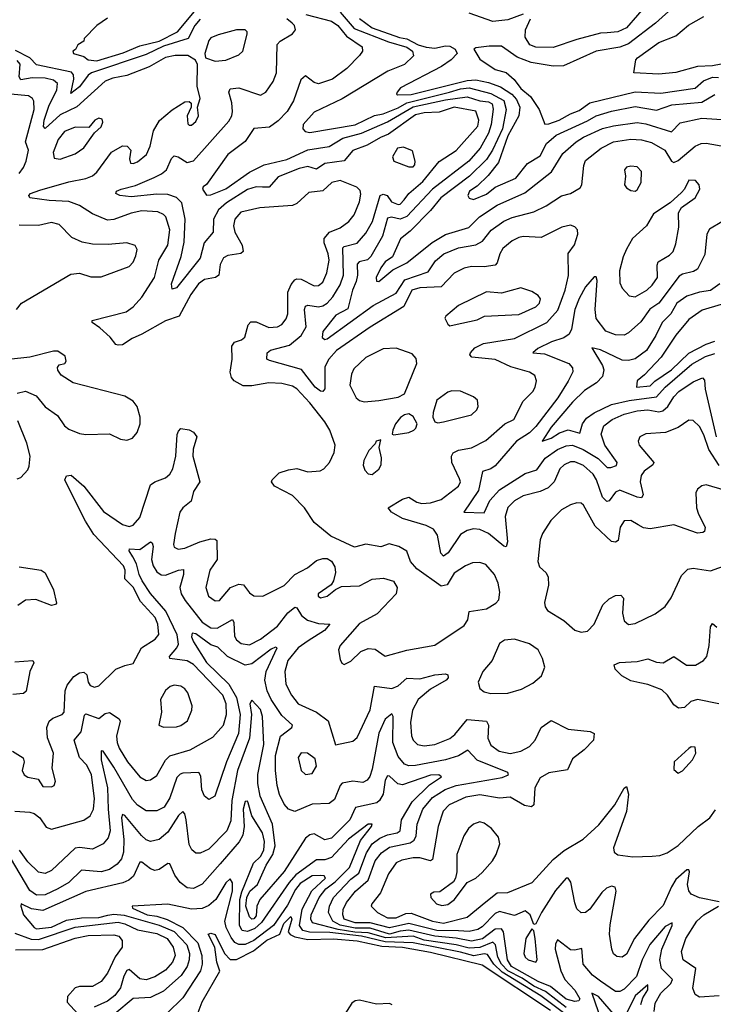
# Model space of a CAD drawing. Extents: x 1603745 to 1745082, y 385868 to 533966.
# Tile 560 of 646: x 1626667 to 1629889, y 514979 to 519552. Entities that reach past the tile are written whole.
import ezdxf

# ---------------------------------------------------------------- set-up
doc = ezdxf.new("R2010")
doc.units = 0

msp = doc.modelspace()

# ---------------------------------------------------------------- linework, layer by layer
at = {"layer": '0CON20XD'}
for points in [[(1629638.9, 519691.1), (1629485, 519514.2), (1629445, 519495.7), (1629395, 519491.3), (1629365, 519489.3), (1629255, 519460), (1629145, 519422.6), (1629064.4, 519424.4), (1629036.9, 519435), (1629015, 519470), (1629016.3, 519505), (1629040, 519555)], [(1627075, 519558), (1627025, 519524), (1626967.5, 519465), (1626965, 519452.5), (1626937.5, 519435), (1626926.4, 519413.6), (1626913.8, 519405), (1626917.5, 519395), (1626965, 519380), (1626985, 519364.6), (1627025, 519360.4), (1627147.7, 519397.8), (1627225, 519430.5), (1627315, 519451.7), (1627400, 519495), (1627479.9, 519590.1)], [(1628155, 519586.7), (1628220.4, 519510.4), (1628379.4, 519449.4), (1628465, 519423.8), (1628491.9, 519405), (1628496.7, 519383.3), (1628455, 519343.1), (1628377.5, 519312.5), (1628165, 519183.3), (1628035, 519121.5), (1627983.9, 519065), (1627981.9, 519045), (1627992.5, 519032.5), (1628015, 519028.4), (1628225, 519063.1), (1628315, 519106.6), (1628355, 519115.1), (1628425, 519143), (1628465, 519165.6), (1628664.1, 519215), (1628715, 519230.8), (1628755, 519234.9), (1628855, 519208.9), (1628916.3, 519176.3), (1628925.8, 519135), (1628908.9, 519045), (1628863, 518945), (1628835, 518901.9), (1628756.5, 518825), (1628623, 518725), (1628575, 518666.1), (1628480.9, 518569.1), (1628435.8, 518534.2), (1628399.4, 518450.6), (1628365, 518427.8), (1628345, 518399.1), (1628322.9, 518355), (1628325, 518336.7), (1628335, 518336), (1628400.5, 518389.5), (1628465, 518422.5), (1628583.4, 518516.6), (1628645, 518554.4), (1628753, 518587), (1628803.2, 518636.8), (1628885, 518689.8), (1629012.9, 518747.1), (1629137.5, 518845), (1629189.3, 518930.7), (1629251.8, 518985), (1629285, 519006.7), (1629374.1, 519045.9), (1629425, 519059.3), (1629535, 519073.7), (1629575, 519068.6), (1629695, 519030.9), (1629735, 519072), (1629835, 519094.3), (1629975, 519085.4)], [(1629005, 519577.2), (1628935, 519551.2), (1628865, 519542.8), (1628755, 519581.3)], [(1629712.1, 519617.9), (1629619.4, 519535), (1629495, 519440), (1629455, 519424.2), (1629345, 519406), (1629192.2, 519337.8), (1629145, 519335.5), (1629043, 519353), (1628977.2, 519377.2), (1628905, 519428.5), (1628848, 519428), (1628785, 519421.1), (1628775.8, 519415), (1628805, 519367.9), (1628875, 519320.8), (1628926.2, 519306.2), (1628963.7, 519273.7), (1628995, 519232), (1629039.1, 519195), (1629080.4, 519135), (1629106.7, 519066.7), (1629125, 519067.5), (1629172.1, 519085), (1629226.1, 519113.9), (1629265, 519130), (1629315, 519166.2), (1629525, 519217.2), (1629645, 519210.2), (1629805, 519233.3), (1629842.3, 519267.7), (1629885, 519284.1), (1629912.5, 519282.5)], [(1627505, 519554.4), (1627480.5, 519525), (1627449.8, 519465), (1627335, 519428.8), (1627255, 519389.7), (1627001.6, 519305), (1626985.6, 519294.4), (1626945, 519239.5), (1626905, 519209.2), (1626918.8, 519275), (1626916.7, 519295), (1626907.3, 519307.3), (1626745, 519341.2), (1626715, 519375.1), (1626647.9, 519407.9)], [(1628085, 517939.2), (1628085, 517836.7), (1628075.3, 517824.7), (1628065, 517826.5), (1628040.2, 517845), (1627976.7, 517926.7), (1627828.1, 517968.1), (1627815.5, 517975.5), (1627817.3, 518005), (1627832.8, 518017.2), (1627919.6, 518040.4), (1627975, 518085.4), (1627997.7, 518125), (1627989.6, 518205), (1627995, 518221.8), (1628005, 518226.1), (1628055, 518218.1), (1628075, 518222.6), (1628095, 518235.3), (1628121.5, 518265), (1628155, 518319.6), (1628171.7, 518365), (1628168.2, 518491.8), (1628175, 518498.9), (1628235, 518514.3), (1628275, 518560), (1628305.1, 518614.9), (1628341.2, 518735), (1628355, 518741.2), (1628374.2, 518735), (1628394.4, 518705), (1628425, 518692.8), (1628435, 518695.4), (1628452.3, 518715), (1628474.9, 518745.1), (1628539.8, 518800.2), (1628615, 518892.8), (1628695, 518944.1), (1628795, 519057.7), (1628799.4, 519085), (1628785, 519126.2), (1628685.1, 519145.1), (1628615, 519121.4), (1628545, 519119), (1628505, 519110.3), (1628380.6, 519019.4), (1628343.2, 519005), (1628281.1, 518968.9), (1628215, 518944.7), (1628174, 518896), (1628085, 518883.9), (1628045, 518858.1), (1628005, 518869.3), (1627965, 518860.4), (1627867.5, 518822.5), (1627826.2, 518773.8), (1627795, 518773.1), (1627765, 518776.1), (1627725, 518762.5), (1627628.5, 518701.5), (1627591.2, 518668.8), (1627567.6, 518625), (1627565.9, 518565), (1627524.4, 518515.6), (1627505, 518444.6), (1627395, 518306.7), (1627375, 518300), (1627372.5, 518325), (1627417.8, 518452.2), (1627431.8, 518518.2), (1627435.4, 518625.4), (1627420.9, 518700.9), (1627395.8, 518725.8), (1627355, 518739.1), (1627305, 518740.6), (1627185, 518729.4), (1627132.5, 518735), (1627113.3, 518745), (1627116.7, 518755), (1627138.8, 518765), (1627205, 518781.4), (1627291.5, 518818.5), (1627325.5, 518835), (1627348.5, 518855), (1627372.4, 518907.6), (1627385, 518919.2), (1627402.9, 518915), (1627445, 518888.9), (1627475, 518895.6), (1627639.3, 519080.7), (1627652.9, 519105), (1627655.8, 519125), (1627652.7, 519165), (1627638.5, 519215), (1627645, 519231.1), (1627685.2, 519235.2), (1627785, 519201.5), (1627810.6, 519215), (1627845, 519264.3), (1627860.7, 519305), (1627863.2, 519436.8), (1627877.4, 519452.6), (1627934.6, 519485.4), (1627948.1, 519505), (1627943.8, 519525), (1627933.3, 519535), (1627907.4, 519555)], [(1627995.6, 519575), (1628115, 519544.5), (1628145, 519525.2), (1628185, 519475.6), (1628258.6, 519425), (1628260, 519405), (1628245.7, 519385), (1628186.5, 519325), (1628119.4, 519275), (1628055, 519253.8), (1628035, 519260), (1627995, 519290.5), (1627972.9, 519272.9), (1627939.4, 519175), (1627909.3, 519125), (1627867.9, 519082.1), (1627827.1, 519052.9), (1627755, 519046.5), (1627714.1, 518985.9), (1627634.6, 518925.4), (1627535, 518786.7), (1627520, 518775), (1627516.7, 518765), (1627535, 518736.2), (1627555, 518738.1), (1627625, 518766.5), (1627735, 518843.4), (1627802.4, 518877.6), (1627907.7, 518902.3), (1628005, 518947.3), (1628105, 518962), (1628168.3, 519001.7), (1628255, 519025.1), (1628375, 519076.6), (1628495, 519146.3), (1628645, 519180.1), (1628745, 519193.6), (1628805, 519175.4), (1628845, 519170.8), (1628861.6, 519161.6), (1628866.3, 519136.3), (1628856.8, 519065), (1628844.2, 519025), (1628805.9, 518955), (1628753.5, 518895), (1628585.1, 518764.9), (1628465, 518638.1), (1628435, 518625.9), (1628394.8, 518635.2), (1628375, 518630.5), (1628353, 518547), (1628297.9, 518452.1), (1628283, 518437), (1628243.6, 518426.4), (1628235, 518415.6), (1628236.2, 518365), (1628230.2, 518335), (1628212.6, 518295), (1628190.8, 518209.2), (1628135, 518179.6), (1628075, 518104.3), (1628072, 518075), (1628085, 518066.1), (1628095, 518068.9), (1628309.1, 518225), (1628415, 518282), (1628456.5, 518343.5), (1628565, 518380.5), (1628598.1, 518431.9), (1628636.9, 518465), (1628705, 518491.5), (1628785, 518505.7), (1628816.7, 518523.3), (1628856.2, 518573.8), (1628915, 518615.3), (1628955, 518632.5), (1629055, 518660), (1629112.9, 518687.1), (1629183.3, 518733.3), (1629225.3, 518744.7), (1629270, 518770), (1629277.3, 518785), (1629286.7, 518875), (1629295, 518896.9), (1629367.9, 518955), (1629425, 518984.4), (1629505, 518997.3), (1629555, 518993.5), (1629601.3, 518981.3), (1629662.9, 518945), (1629694.3, 518895), (1629705, 518888.6), (1629725, 518897.8), (1629805, 518964.5), (1629832.7, 518977.3), (1629855, 518978.5), (1629950.6, 518960.6)], [(1628245, 519556.7), (1628305, 519513.8), (1628430.7, 519469.3), (1628465, 519462.9), (1628517.3, 519435), (1628555, 519424), (1628595, 519419.9), (1628645, 519430.1), (1628665, 519428), (1628689.6, 519415), (1628699.7, 519395), (1628670.4, 519365), (1628626, 519334), (1628435.6, 519235), (1628420, 519215), (1628416.7, 519205), (1628422.1, 519202.1), (1628485, 519204.2), (1628745, 519269.4), (1628785, 519271.8), (1628845, 519260), (1628900.3, 519240.3), (1628953, 519205), (1628975, 519181.1), (1628989.3, 519145), (1628986.1, 519105), (1628935, 519011.9), (1628891.6, 518888.4), (1628842.6, 518827.4), (1628792, 518778), (1628755.7, 518755), (1628748.1, 518735), (1628755, 518722.3), (1628775, 518717.2), (1628835, 518741.1), (1628875, 518774), (1628970.7, 518815), (1629025.7, 518884.3), (1629085, 518919.3), (1629113.3, 518976.7), (1629158, 519015), (1629305, 519081.6), (1629344.4, 519105.6), (1629415, 519127.1), (1629525, 519147.8), (1629625, 519132.1), (1629695.6, 519155.6), (1629835, 519168.2), (1629895.2, 519204.8)], [(1629972.9, 519355), (1629885, 519337.3), (1629815.5, 519334.5), (1629715, 519306.4), (1629635, 519299.1), (1629520, 519305), (1629528.8, 519365), (1629536.7, 519375), (1629635, 519446.2), (1629715, 519476.5), (1629773.2, 519526.8), (1629845, 519567)], [(1627575, 519358.5), (1627625, 519363.6), (1627685, 519388.1), (1627704.3, 519405), (1627724.4, 519485), (1627724.2, 519495), (1627715, 519504.2), (1627675, 519504.6), (1627588.8, 519481.2), (1627555, 519466.7), (1627545, 519455.7), (1627526.9, 519395), (1627530, 519375), (1627575, 519358.5)], [(1628155.6, 518585.6), (1628195.9, 518614.1), (1628220.9, 518645), (1628245.9, 518705), (1628251.3, 518741.3), (1628248.7, 518758.7), (1628233.6, 518773.6), (1628155, 518805.3), (1628117.1, 518795), (1628075, 518757.5), (1628010.9, 518749.1), (1627955, 518697.3), (1627935, 518688.4), (1627782.7, 518677.3), (1627695, 518657.2), (1627666.5, 518625), (1627659.7, 518595), (1627665.9, 518565), (1627700.9, 518505), (1627704.5, 518475), (1627694.1, 518465.9), (1627634.2, 518455.8), (1627614.4, 518445), (1627598.7, 518415), (1627592.3, 518365), (1627576, 518355), (1627525.2, 518344.8), (1627498.5, 518325), (1627461.8, 518275), (1627408.5, 518175), (1627345, 518153), (1627235, 518090.5), (1627189, 518071), (1627145, 518040.9), (1627125, 518039.6), (1627113.9, 518043.9), (1627087.5, 518077.5), (1627040.2, 518120.3), (1627003.8, 518145), (1627003.3, 518155), (1627161.4, 518195), (1627195, 518217.9), (1627235, 518262.9), (1627293.1, 518355), (1627314.1, 518435), (1627355.7, 518505), (1627364.3, 518575), (1627346, 518636), (1627335, 518647.5), (1627308.6, 518658.6), (1627235, 518663.9), (1627185, 518653.8), (1627105, 518622.9), (1627075, 518621.3), (1627005, 518650), (1626945, 518689.4), (1626895, 518707.4), (1626805, 518711.4), (1626713.8, 518723.8), (1626710, 518735), (1626717.1, 518745), (1626760.2, 518759.8), (1626895, 518798.9), (1626975, 518814.1), (1627005, 518826.7), (1627025, 518843.8), (1627093, 518937), (1627145, 518966.2), (1627166.2, 518965), (1627184.2, 518945), (1627176.9, 518905), (1627182, 518885), (1627195, 518883.3), (1627215, 518891.9), (1627255.5, 518925), (1627273.8, 518965), (1627288.7, 519035), (1627317.1, 519082.9), (1627375, 519133.1), (1627435, 519170), (1627455, 519171.2), (1627463.6, 519163.6), (1627463.3, 519145), (1627444.5, 519105), (1627448, 519068), (1627455, 519061.2), (1627465, 519062.5), (1627485, 519079.2), (1627498.1, 519105), (1627493.3, 519145), (1627506, 519185), (1627492.1, 519242.1), (1627493.1, 519343.1), (1627483.5, 519363.5), (1627448.8, 519385), (1627388.8, 519385), (1627345, 519375.3), (1627268.1, 519331.9), (1627165, 519291.8), (1627099.3, 519280.7), (1627064.3, 519265.7), (1626932.8, 519147.2), (1626855, 519109), (1626785, 519046.5), (1626777.3, 519055), (1626781.1, 519085), (1626804.7, 519155.3), (1626839.8, 519225), (1626843.5, 519255), (1626825, 519270.7), (1626785, 519279.8), (1626725, 519281.5), (1626672.5, 519272.5), (1626665.5, 519285.5), (1626670.2, 519345), (1626655, 519362.7)], [(1626665, 518837.1), (1626685.3, 518865), (1626697.3, 518895), (1626707.8, 518945), (1626694.7, 518985), (1626734.7, 519135), (1626733.1, 519173.1), (1626726.2, 519186.2), (1626707.5, 519197.5), (1626624.8, 519205.2)], [(1626855, 518904.6), (1626925, 518929.3), (1626965, 518956.9), (1627014.3, 519025.7), (1627045, 519053.8), (1627054, 519075), (1627050, 519090), (1627035, 519094), (1627016.2, 519085), (1626988.6, 519051.4), (1626925, 519052.7), (1626875, 519032.3), (1626845.4, 518995), (1626822.5, 518935), (1626828.1, 518908.1), (1626855, 518904.6)], [(1628475, 518868.1), (1628495, 518868.9), (1628502.6, 518877.4), (1628504.3, 518895), (1628492, 518942), (1628449.1, 518959.1), (1628422.3, 518955), (1628398.9, 518915), (1628404.2, 518895), (1628475, 518868.1)], [(1629525, 518756), (1629535, 518762), (1629553.3, 518795), (1629555, 518846.2), (1629535, 518867.5), (1629505, 518872), (1629485, 518866.2), (1629476.2, 518855), (1629481.2, 518825), (1629476.2, 518785), (1629485, 518770), (1629505, 518758), (1629525, 518756)], [(1629525, 518264.7), (1629580, 518295), (1629605, 518318.8), (1629628.9, 518355), (1629627.8, 518412.2), (1629632.7, 518427.3), (1629685, 518458.2), (1629702.1, 518475), (1629715, 518510), (1629728.2, 518588.2), (1629727.1, 518655), (1629741.2, 518678.8), (1629804, 518725), (1629825.8, 518765), (1629822.9, 518785), (1629805.3, 518805.3), (1629774.2, 518805.8), (1629755.5, 518764.5), (1629741.4, 518748.6), (1629688.5, 518701.5), (1629610.3, 518649.7), (1629578.6, 518595), (1629514, 518536), (1629485, 518486.2), (1629469.5, 518450.5), (1629452.9, 518385), (1629455, 518330), (1629465.3, 518305.3), (1629498.5, 518268.5), (1629525, 518264.7)], [(1630100, 518715), (1629870.7, 518579.3), (1629858.9, 518555), (1629849.4, 518460.6)], [(1626634.3, 516154.3), (1626682.9, 516122.9), (1626687.9, 516105), (1626678.8, 516065), (1626688.9, 516045), (1626705, 516033.6), (1626753.3, 516025), (1626775, 515990.8), (1626815, 515988.8), (1626826.7, 515995), (1626834, 516015), (1626817.5, 516075), (1626823.8, 516145), (1626796.4, 516216.4), (1626794, 516265), (1626805, 516294.3), (1626821.9, 516308.1), (1626865, 516324.5), (1626874.6, 516335.4), (1626878.7, 516435), (1626888.2, 516461.8), (1626918.8, 516501.2), (1626945, 516518), (1626965, 516522.2), (1626978.7, 516508.7), (1626985.6, 516475), (1626995, 516459.2), (1627015, 516452.5), (1627035, 516458.2), (1627114, 516536), (1627155, 516553.1), (1627195, 516561.2), (1627233.3, 516635), (1627297.1, 516675), (1627313.9, 516696.1), (1627309.5, 516745), (1627296.6, 516775), (1627228.9, 516848.9), (1627195, 516916.6), (1627155.7, 516955), (1627156.6, 516995), (1627150.2, 517015), (1627011.5, 517161.5), (1626972.6, 517222.6), (1626925, 517317.9), (1626876.7, 517415), (1626885, 517432.5), (1626906.2, 517436.2), (1626965, 517384.6), (1627057.2, 517267.2), (1627145, 517206.7), (1627175, 517198.5), (1627195, 517203.8), (1627225, 517239.4), (1627275, 517392.2), (1627294.2, 517405.8), (1627345, 517423.2), (1627365, 517441.2), (1627378.9, 517465), (1627393.2, 517525), (1627399.2, 517625), (1627405, 517640), (1627416.2, 517653.8), (1627455, 517646.5), (1627475.3, 517635.3), (1627489.4, 517615), (1627472.7, 517557.3), (1627470.9, 517525), (1627503.6, 517405), (1627475, 517360), (1627463.6, 517315), (1627425.5, 517285), (1627411.1, 517265), (1627389.6, 517165), (1627380.9, 517115), (1627385, 517102), (1627402.7, 517092.7), (1627435, 517097.9), (1627503.5, 517126.5), (1627555, 517140), (1627575, 517139.4), (1627582.4, 517132.4), (1627583.8, 517045), (1627550.9, 516995), (1627531.5, 516915), (1627543.5, 516875), (1627575, 516852.9), (1627595, 516854.2), (1627645.7, 516914.3), (1627685, 516929.6), (1627706.8, 516926.8), (1627735, 516890), (1627755, 516875.6), (1627796.2, 516873.8), (1627895, 516924.6), (1627945.5, 516975), (1628004.3, 517005.7), (1628045, 517039.4), (1628075, 517050), (1628095, 517048.8), (1628115, 517036.2), (1628130.9, 517010.9), (1628134.4, 516985), (1628124.4, 516945.6), (1628113.2, 516926.8), (1628054, 516885), (1628054, 516875), (1628065, 516866.2), (1628095, 516874.4), (1628134.2, 516905.8), (1628161.1, 516918.9), (1628245, 516922.9), (1628305, 516953.5), (1628357.6, 516957.6), (1628404.1, 516944.1), (1628420, 516915), (1628416, 516885), (1628327.1, 516792.9), (1628245, 516747.7), (1628155.6, 516645), (1628148.1, 516625), (1628155, 516580), (1628163.6, 516563.6), (1628175, 516557.5), (1628205, 516572), (1628252.4, 516617.6), (1628285, 516631.1), (1628317.9, 516627.9), (1628365, 516595.8), (1628465, 516623.3), (1628595, 516647.5), (1628731.7, 516738.3), (1628749.2, 516765), (1628755, 516802.5), (1628835, 516816), (1628877.9, 516842.1), (1628891.9, 516858.1), (1628896.4, 516893.6), (1628889.6, 516935), (1628872.5, 516975), (1628832.2, 517022.2), (1628805, 517030.5), (1628770.9, 517029.1), (1628737.5, 517015), (1628685, 516980.6), (1628653.2, 516926.8), (1628625, 516920.4), (1628511.9, 517001.9), (1628482.5, 517035), (1628465, 517083.8), (1628428.8, 517105), (1628383.1, 517116.9), (1628345, 517103.8), (1628275.5, 517115.5), (1628222.5, 517102.5), (1628112.4, 517152.4), (1628035, 517215.8), (1627990, 517285), (1627935, 517341.9), (1627850, 517385), (1627837.5, 517405), (1627840, 517415), (1627872.7, 517447.3), (1627915, 517461.4), (1627955, 517466.7), (1628005, 517452.5), (1628063.5, 517456.5), (1628080, 517465), (1628106, 517495), (1628128.3, 517541.7), (1628131.9, 517575), (1628107.9, 517645), (1628084.3, 517684.3), (1628015, 517772.3), (1627955, 517836.8), (1627935, 517850), (1627885, 517861.3), (1627825, 517865.3), (1627745, 517851.5), (1627705, 517851.1), (1627664.1, 517874.1), (1627650.6, 517890.6), (1627645.3, 517915), (1627654.7, 517975), (1627653.3, 518035), (1627665.3, 518054.7), (1627697.5, 518065), (1627713.2, 518076.8), (1627728.7, 518135), (1627741, 518149), (1627765, 518149.1), (1627825, 518122.4), (1627865, 518124.7), (1627885, 518136.4), (1627905, 518162.5), (1627913.2, 518185), (1627913.1, 518286.9), (1627927.6, 518322.4), (1627945, 518342.8), (1627955, 518348.1), (1627975, 518346.7), (1628035, 518315.4), (1628055, 518316.9), (1628075, 518332.9), (1628093.9, 518376.1), (1628104.8, 518435), (1628100.7, 518465), (1628081.7, 518515), (1628081.9, 518535), (1628105.4, 518564.6), (1628155.6, 518585.6)], [(1626652.7, 518205), (1626675, 518235.7), (1626905, 518370), (1626945, 518374.2), (1626997, 518357), (1627045, 518357.1), (1627175, 518405.7), (1627194.4, 518425), (1627207.3, 518455), (1627212.9, 518485), (1627203.2, 518503.2), (1627165.5, 518515.5), (1627078.3, 518508.3), (1627005, 518509.3), (1626958.2, 518518.2), (1626909.5, 518539.5), (1626850.2, 518600.2), (1626815, 518609.6), (1626754, 518596), (1626665, 518598)], [(1629915, 517480.7), (1629867, 517555), (1629845, 517623.3), (1629825, 517661.9), (1629795, 517690), (1629775, 517691.1), (1629725, 517657.1), (1629665.8, 517634.2), (1629575, 517628.6), (1629546.7, 517615), (1629539.2, 517595), (1629544.3, 517575), (1629611.9, 517495), (1629607.5, 517485), (1629567.1, 517455), (1629553.5, 517435), (1629548.6, 517405), (1629562.7, 517345), (1629555, 517331.1), (1629535, 517333.6), (1629455, 517366.8), (1629435, 517357.9), (1629405, 517316.4), (1629393.8, 517313.8), (1629374.6, 517334.6), (1629346.6, 517415), (1629331.2, 517441.2), (1629285, 517480.8), (1629245, 517498.9), (1629225, 517498.9), (1629195.5, 517485), (1629176.2, 517465), (1629166.3, 517443.7), (1629149.1, 517405), (1629121.9, 517378.1), (1629085, 517360.9), (1629005, 517340.7), (1628965, 517316.9), (1628934.4, 517285.6), (1628921.9, 517245), (1628933.4, 517126.6), (1628926.7, 517103.3), (1628915, 517106.2), (1628845, 517165.2), (1628805, 517184.3), (1628775, 517187.8), (1628745, 517179.5), (1628715, 517160.7), (1628657.2, 517075), (1628635, 517060), (1628623.9, 517073.9), (1628607.2, 517157.2), (1628588.4, 517185), (1628555, 517202.9), (1628444.4, 517235), (1628393.3, 517265), (1628378.6, 517285), (1628445, 517324.2), (1628475, 517334.2), (1628511.5, 517311.5), (1628535, 517305.3), (1628575, 517308.5), (1628625, 517323.8), (1628704.5, 517385), (1628713.8, 517405), (1628710.1, 517420.1), (1628674.8, 517495), (1628672.9, 517525), (1628679.9, 517540.1), (1628705, 517552.9), (1628765, 517562.6), (1628832.5, 517597.5), (1628920, 517675), (1628962.1, 517695), (1629005, 517779.4), (1629050.9, 517825), (1629061.8, 517845), (1629067.3, 517875), (1629059.4, 517899.4), (1629035, 517914.7), (1628948.9, 517938.9), (1628875, 517973.4), (1628766.7, 517985), (1628757.1, 517995), (1628761.1, 518005), (1628781.7, 518028.3), (1628821.5, 518048.5), (1628965, 518071.4), (1629115, 518145.3), (1629167.1, 518202.9), (1629201.2, 518295), (1629215.9, 518364.1), (1629214.5, 518465.5), (1629243.9, 518506.1), (1629258.8, 518555), (1629258, 518575), (1629245, 518590), (1629225, 518597.5), (1629185, 518588.1), (1629089.8, 518540.3), (1629005, 518545.3), (1628985, 518540.3), (1628954.8, 518525.2), (1628911.3, 518488.7), (1628897.1, 518465), (1628885, 518422.9), (1628875, 518410.9), (1628825, 518403.4), (1628765, 518405.7), (1628731.9, 518398.1), (1628685, 518374.6), (1628625, 518311.4), (1628525, 518306.6), (1628489.1, 518295), (1628450.8, 518219.2), (1628295, 518124.3), (1628138.7, 518015), (1628102.5, 517975), (1628085, 517939.2)], [(1629849.4, 518460.6), (1629815, 518393.5), (1629797.1, 518382.9), (1629745, 518370), (1629730.2, 518359.8), (1629635, 518235.3), (1629593.1, 518206.9), (1629551.2, 518148.8), (1629495, 518096.9), (1629475, 518086.9), (1629435, 518088.2), (1629389.4, 518105), (1629345, 518164.2), (1629340.5, 518205), (1629349.8, 518339.8), (1629345, 518358), (1629335, 518357.1), (1629295, 518310.5), (1629265, 518256.7), (1629246, 518205), (1629230.2, 518115), (1629218.4, 518091.6), (1629195, 518073.7), (1629136.7, 518055), (1629072.9, 518025), (1629050, 518005), (1629105, 517999.3), (1629217.8, 517955), (1629234.5, 517935), (1629235.5, 517915.5), (1629215, 517873.1), (1629165.8, 517795), (1629065, 517662), (1629035, 517633.7), (1628974.2, 517595), (1628875, 517480.3), (1628855, 517465.8), (1628816.9, 517453.1), (1628798, 517365), (1628730, 517265), (1628825, 517260.9), (1628851.3, 517318.7), (1628895, 517367.6), (1629015, 517444.8), (1629069.6, 517460.4), (1629107.4, 517515), (1629165, 517555.6), (1629205, 517572.9), (1629235, 517575.2), (1629283.6, 517555), (1629353.6, 517513.6), (1629395, 517472.5), (1629411.9, 517471.9), (1629439.4, 517480.6), (1629441.8, 517495), (1629385.3, 517575), (1629367.1, 517627.1), (1629380.7, 517665), (1629419.2, 517695), (1629475, 517719.8), (1629535, 517735.5), (1629585, 517740.3), (1629635, 517730.4), (1629654.8, 517735.2), (1629677.7, 517755), (1629705, 517800.3), (1629728.6, 517825), (1629795, 517869.1), (1629838.3, 517888.3), (1629847.3, 517877.3), (1629850.2, 517835), (1629902.1, 517615)], [(1628665, 518130), (1628685, 518133.8), (1628792.4, 518157.6), (1628825.8, 518174.2), (1628985, 518182.4), (1629065, 518217.7), (1629081.8, 518235), (1629085.6, 518255.6), (1629075, 518270), (1629045, 518290), (1628995, 518306.2), (1628905, 518281.9), (1628835, 518287.1), (1628705, 518224.3), (1628646.2, 518175), (1628641.2, 518165), (1628655, 518137.5), (1628665, 518130)], [(1629918.2, 518325), (1629875, 518294.2), (1629823.7, 518286.3), (1629765, 518268.3), (1629719.3, 518235), (1629690.8, 518185), (1629651, 518145), (1629622.3, 518085), (1629578.1, 518015), (1629525, 517977.3), (1629495, 517968.7), (1629465, 517970.3), (1629365, 518017.9), (1629325, 518027.5), (1629374.4, 517945), (1629380.2, 517925), (1629374.1, 517895), (1629346.2, 517865), (1629290.2, 517829.8), (1629235, 517776.1), (1629135, 517658.7), (1629094, 517595), (1629135, 517608.1), (1629175, 517632.7), (1629215, 517646.7), (1629268.3, 517631.7), (1629281.2, 517675), (1629299.6, 517700.4), (1629334.9, 517725.1), (1629415.4, 517764.6), (1629497.4, 517782.6), (1629625, 517800), (1629664.5, 517845), (1629788.9, 517951.1), (1629852.2, 517987.8), (1629895, 518002)], [(1629925, 518228.6), (1629837.3, 518202.7), (1629775, 518159.6), (1629715, 518087.1), (1629645.9, 517984.1), (1629568.4, 517901.6), (1629534.4, 517875), (1629531.2, 517845), (1629595, 517851.6), (1629617.1, 517872.9), (1629695, 517924.9), (1629775, 518003.2), (1629855, 518044.6), (1629895, 518058.5)], [(1628266.9, 517776.9), (1628335, 517783.5), (1628425, 517798), (1628455, 517813.3), (1628511.8, 517955), (1628508.9, 517978.9), (1628490.6, 518000.6), (1628415, 518025.5), (1628355, 518023.8), (1628275, 517982.7), (1628219.5, 517930.5), (1628207.7, 517905), (1628200, 517855), (1628229.5, 517795), (1628245, 517782.9), (1628266.9, 517776.9)], [(1626655, 517817.5), (1626695, 517826.2), (1626744.5, 517804.5), (1626785, 517753.1), (1626843, 517713), (1626876, 517665), (1626895, 517650), (1626945, 517629.5), (1626975, 517624.6), (1627085, 517628.9), (1627135, 517604.3), (1627165, 517598.6), (1627191.3, 517608.7), (1627213.1, 517635), (1627226.2, 517675), (1627226.2, 517705), (1627212.9, 517755), (1627195, 517780.5), (1627155, 517802.7), (1626915.7, 517865.7), (1626860.5, 517900.5), (1626844.2, 517924.2), (1626842.9, 517937.1), (1626851.2, 517948.8), (1626877.5, 517955), (1626883.8, 517965), (1626879.2, 517989.2), (1626845, 518012), (1626825, 518011.9), (1626715, 517984.4), (1626615, 517973.2)], [(1628608.8, 517678.8), (1628635, 517684.3), (1628765, 517715.8), (1628790.3, 517739.7), (1628795.8, 517755), (1628793.8, 517785), (1628775, 517800.8), (1628715, 517826.7), (1628675, 517828.6), (1628655, 517822.5), (1628605.3, 517784.7), (1628587.5, 517727.5), (1628586, 517705), (1628595, 517683.3), (1628608.8, 517678.8)], [(1628405, 517624), (1628475, 517634.5), (1628497.5, 517645), (1628507.5, 517655), (1628512.9, 517675), (1628495, 517709.2), (1628475, 517720.6), (1628455, 517716.9), (1628435.4, 517704.6), (1628413.1, 517675), (1628400, 517645), (1628397.5, 517627.5), (1628405, 517624)], [(1626655, 517418.8), (1626672.5, 517425), (1626705, 517461.2), (1626711.7, 517478.3), (1626715.5, 517524.5), (1626700, 517585), (1626659.1, 517689.1)], [(1628305, 517440), (1628335.4, 517464.6), (1628345.6, 517485), (1628347, 517517), (1628337.5, 517565), (1628345, 517600), (1628322.5, 517595), (1628318.3, 517581.7), (1628289.3, 517550.7), (1628266, 517505), (1628262.7, 517482.7), (1628270.3, 517460.3), (1628285, 517443.3), (1628305, 517440)], [(1629945.2, 517365.2), (1629855, 517391.4), (1629835, 517387.5), (1629815, 517371.2), (1629807.1, 517355), (1629810.9, 517285), (1629819.1, 517255), (1629851.1, 517195), (1629847.1, 517175), (1629840.3, 517169.7), (1629815, 517166.7), (1629705, 517206.3), (1629595, 517187.2), (1629565, 517191.2), (1629540, 517205), (1629505, 517226.4), (1629475, 517224.4), (1629455.4, 517195), (1629446.7, 517133.3), (1629435, 517125.4), (1629415, 517128.8), (1629339.3, 517199.3), (1629285, 517297.1), (1629275, 517305.7), (1629255, 517307.8), (1629225, 517298.9), (1629184.3, 517275), (1629133.8, 517226.2), (1629095.6, 517165), (1629084.6, 517135.4), (1629073.3, 517035), (1629081.3, 517011.3), (1629112.4, 516982.4), (1629122.1, 516962.1), (1629122.5, 516925), (1629104.3, 516845), (1629108, 516825), (1629118.6, 516808.6), (1629195, 516762), (1629245, 516717.1), (1629275, 516707.1)], [(1626645, 515876.5), (1626715, 515871.4), (1626735, 515864.7), (1626760.5, 515845), (1626790.9, 515800.9), (1626815, 515791.9), (1626965, 515833.8), (1626995, 515854.5), (1627009.8, 515885), (1627014.3, 515935), (1627000.4, 516045), (1626979.9, 516089.9), (1626945, 516125.6), (1626920, 516205), (1626953.3, 516245), (1626967.6, 516322.4), (1626975, 516327.5), (1627035, 516306.2), (1627065, 516328.9), (1627085, 516334.5), (1627128.9, 516305), (1627134.6, 516294.6), (1627117, 516225), (1627119.3, 516195), (1627129.2, 516169.2), (1627167.6, 516105), (1627225, 516035.5), (1627255, 516018.5), (1627275, 516020.8), (1627305, 516040.9), (1627345, 516112.9), (1627365, 516133.1), (1627458.9, 516161.1), (1627565, 516219.6), (1627614.5, 516275.5), (1627628.5, 516325), (1627626.1, 516375), (1627610.2, 516415), (1627475, 516557.6), (1627445, 516574.8), (1627365.4, 516585.4), (1627362.7, 516595), (1627397.9, 516635), (1627405, 516651.9), (1627398.6, 516695), (1627345.9, 516805), (1627275, 516886.9), (1627236.1, 516945), (1627222.2, 516975), (1627210.3, 517025), (1627192.8, 517057.2), (1627175.5, 517085), (1627176.7, 517095), (1627225, 517091.4), (1627275, 517126.5), (1627282.5, 517122.5), (1627286.7, 517105), (1627279, 517045), (1627287.9, 517015), (1627305, 516987.6), (1627325, 516973.8), (1627345, 516971.5), (1627405, 516995.6), (1627427.6, 516997.6), (1627428, 516975), (1627410.4, 516915), (1627416.6, 516885), (1627435.2, 516855), (1627515, 516754.3), (1627555, 516727.3), (1627585, 516726), (1627656.3, 516766.3), (1627662.5, 516752.5), (1627665, 516688.6), (1627675, 516670.9), (1627695.2, 516655.2), (1627735, 516648.6), (1627785, 516675.2), (1627865.2, 516734.8), (1627912.8, 516797.2), (1627945, 516823.1), (1627955, 516819.6), (1627976.8, 516785), (1628003.7, 516763.7), (1628055, 516747.2), (1628107.1, 516745), (1628082.7, 516715), (1628007.1, 516667.1), (1627960.3, 516635), (1627912.7, 516575), (1627898.7, 516525), (1627903.3, 516465), (1627929.3, 516415), (1627961.2, 516375), (1628046.1, 516336.1), (1628100, 516295), (1628133.6, 516183.6), (1628215, 516200.8), (1628235, 516218), (1628295, 516345.8), (1628315, 516456), (1628395, 516445.9), (1628425, 516458.7), (1628465.9, 516494.1), (1628525, 516489.8), (1628595, 516509.2), (1628644.3, 516514.3), (1628655, 516508.8), (1628656.7, 516495), (1628648.6, 516485), (1628575, 516442.4), (1628517.6, 516395), (1628491.8, 516345), (1628482.6, 516287.4), (1628486.3, 516226.3), (1628494.6, 516205), (1628515.2, 516185.3), (1628545, 516178.9), (1628595.8, 516185), (1628665, 516213.5), (1628688, 516232), (1628745, 516301.2), (1628834.6, 516294.6), (1628843.9, 516275), (1628842.2, 516215), (1628855, 516182.2), (1628894.2, 516155), (1628945, 516144.1), (1628994.7, 516155.3), (1629035, 516176.5), (1629060.5, 516205), (1629089.4, 516265), (1629135, 516296.9), (1629215, 516257.5), (1629315.9, 516245.9), (1629335, 516236.7), (1629332, 516205), (1629288.8, 516161.2), (1629235, 516119.4), (1629211.7, 516068.3), (1629125, 516053.5), (1629085, 516030.4), (1629060.3, 515985), (1629054.4, 515905), (1629044.5, 515895.5), (1629012.1, 515902.1), (1628945, 515941.3), (1628895, 515936.9), (1628805, 515951.2), (1628739.5, 515940.5), (1628661.5, 515905), (1628634.3, 515875.7), (1628610.6, 515805), (1628585, 515651.4), (1628575, 515644.7), (1628525, 515658.5), (1628495, 515658.7), (1628441.8, 515648.2), (1628415, 515635.3), (1628380.2, 515585), (1628343.4, 515496.6), (1628302.5, 515445), (1628300, 515435), (1628329.2, 515405), (1628375, 515380.2), (1628415, 515380.3), (1628459.9, 515400.1), (1628485, 515402.4), (1628584.6, 515365), (1628635, 515356.3), (1628745, 515384.4), (1628831.9, 515455), (1628885, 515496.7), (1628935, 515498.9), (1629046.9, 515545), (1629145, 515651.3), (1629196.4, 515693.6), (1629283.4, 515746.6), (1629357.5, 515812.5), (1629431.1, 515905), (1629475, 515982.5), (1629485, 515990), (1629494, 515955), (1629485.4, 515875), (1629424.5, 515705), (1629427.5, 515685), (1629445, 515673.3), (1629515, 515664.6), (1629605, 515667.5), (1629639.5, 515670.5), (1629675, 515682.3), (1629725, 515716), (1629817.9, 515805), (1629872.2, 515845), (1629898.4, 515881.6)], [(1629275, 516707.1), (1629305, 516711.4), (1629335.4, 516745), (1629375.9, 516834.1), (1629405, 516862.2), (1629435, 516876.9), (1629458.9, 516878.9), (1629471.4, 516865), (1629466.7, 516795), (1629475, 516760), (1629495, 516742.9), (1629525, 516746.9), (1629617.9, 516792.1), (1629665, 516827.1), (1629693, 516867), (1629740.1, 516969.9), (1629769.5, 517000.5), (1629795, 517004.5), (1629875, 516991.8), (1629975, 517027.5)], [(1626665, 517011.2), (1626766.7, 516995), (1626785, 516983.1), (1626825, 516904.2), (1626837.9, 516842.1), (1626833.3, 516835), (1626815, 516831.8), (1626741.8, 516858.2), (1626695, 516855.8), (1626659.3, 516830.7)], [(1629914, 516374), (1629815, 516395.3), (1629784.7, 516385.3), (1629755, 516356.9), (1629727.5, 516355), (1629705, 516369.2), (1629675.3, 516415.3), (1629648.8, 516438.8), (1629585, 516464.6), (1629547.9, 516472.1), (1629505, 516480.8), (1629464.2, 516504.2), (1629433.3, 516535), (1629427.5, 516555), (1629452.9, 516567.1), (1629535, 516571.1), (1629585, 516583.3), (1629625, 516568.5), (1629655, 516565.5), (1629705, 516594.4), (1629763.5, 516553.5), (1629805.8, 516554.2), (1629843.1, 516575), (1629858.2, 516595), (1629870, 516645), (1629875, 516732.5), (1629885, 516748), (1629905, 516730)], [(1629916, 515455), (1629823.9, 515473.9), (1629785, 515491.1), (1629775, 515506), (1629769.4, 515535), (1629778.5, 515595), (1629775, 515603.8), (1629765, 515603.1), (1629715, 515558.5), (1629693.8, 515525), (1629655, 515437.3), (1629589.7, 515370.3), (1629522.8, 515285), (1629485, 515212.2), (1629465, 515198.5), (1629440.8, 515200.8), (1629425, 515214), (1629416.7, 515235), (1629407.1, 515305), (1629408.8, 515348.8), (1629436.8, 515505), (1629432.6, 515522.6), (1629415, 515527.7), (1629392.1, 515517.9), (1629371.5, 515498.5), (1629315, 515420.9), (1629295, 515405.6), (1629275, 515403.5), (1629255, 515422.5), (1629245, 515450), (1629226.8, 515546.8), (1629215, 515564.4), (1629205, 515565.4), (1629155, 515507.9), (1629090, 515405), (1629065, 515353.3), (1629055, 515350), (1629037.8, 515395), (1629015, 515413.8), (1628965, 515392.1), (1628895, 515409.4), (1628875, 515400), (1628815, 515339.4), (1628795, 515326.9), (1628755, 515317.5), (1628705, 515320.6), (1628605, 515322.1), (1628475, 515354.6), (1628385, 515334.4), (1628295, 515358.1), (1628225, 515357), (1628174.8, 515375), (1628167.7, 515395), (1628170.2, 515419.8), (1628185, 515451.4), (1628227.6, 515505), (1628285.1, 515554.9), (1628318.4, 515645), (1628347.9, 515682.1), (1628385, 515708.5), (1628480.5, 515729.5), (1628499.1, 515740.9), (1628507.9, 515762.1), (1628512.6, 515815), (1628539, 515885), (1628585, 515938.9), (1628644, 515976), (1628694.9, 515995.1), (1628908, 516032), (1628937.5, 516045), (1628934.4, 516055), (1628792.1, 516112.1), (1628748.9, 516158.9), (1628705, 516132.6), (1628645, 516114.8), (1628505, 516088.7), (1628475, 516087.2), (1628455, 516094.7), (1628425, 516129.2), (1628399.5, 516195), (1628401.8, 516315), (1628395, 516328.1), (1628365, 516303.8), (1628335, 516238.5), (1628305, 516070.8), (1628293.4, 516036.6), (1628280.8, 516019.2), (1628260.2, 516009.8), (1628215, 516015.8), (1628165, 516005.9), (1628155.2, 515994.8), (1628129.5, 515930.5), (1628105, 515911.5), (1628025, 515908.8), (1627945, 515873.8), (1627915.3, 515885.3), (1627895, 515908.9), (1627873.6, 515953.6), (1627863.2, 515995), (1627854.8, 516064.8), (1627854.8, 516135), (1627878.7, 516225), (1627930.8, 516265), (1627933.9, 516275), (1627885, 516320), (1627835.1, 516395.1), (1627817.2, 516435), (1627806, 516485), (1627811.3, 516525), (1627862.5, 516635), (1627855, 516638.2), (1627835, 516628.8), (1627745, 516560.8), (1627715, 516553.7), (1627632.2, 516595), (1627588.1, 516638.1), (1627555, 516648.5), (1627485, 516700), (1627467.8, 516702.2), (1627465.9, 516685), (1627475, 516662.2), (1627535, 516567), (1627638.5, 516465), (1627673.8, 516403.8), (1627690.5, 516325), (1627683, 516237), (1627627.5, 516105), (1627574, 515945), (1627545, 515930.8), (1627525, 515946), (1627513.9, 515975), (1627508.8, 516038.8), (1627498.6, 516055), (1627425, 516052.8), (1627412, 516048), (1627397.7, 516032.3), (1627365, 515938.5), (1627337.7, 515895), (1627305, 515876.8), (1627255, 515877.5), (1627215, 515903.6), (1627190.6, 515930.6), (1627105, 516080.3), (1627055, 516154.2), (1627045, 516156.7), (1627045.4, 516114.6), (1627074.9, 515985.1), (1627078.9, 515885), (1627087.4, 515785), (1627077.6, 515752.4), (1627055, 515723.6), (1627005, 515700), (1626945, 515707.6), (1626925, 515704.2), (1626815, 515601.1), (1626785, 515586.8), (1626755, 515592.5), (1626705, 515640.8), (1626666, 515695)], [(1628855, 516423.1), (1628935, 516423.6), (1628997.8, 516442.2), (1629049.8, 516470.2), (1629090, 516505), (1629105.6, 516545), (1629095.5, 516585), (1629074.5, 516625), (1629035, 516652.8), (1628965.4, 516674.6), (1628919.4, 516670.6), (1628895.5, 516654.5), (1628862.1, 516575), (1628818.2, 516525), (1628796.9, 516475), (1628805, 516445.8), (1628825, 516430), (1628855, 516423.1)], [(1626645, 516570), (1626728.6, 516575), (1626732.3, 516565), (1626714.7, 516525), (1626697.5, 516432.5), (1626685, 516421.8), (1626635, 516417.1)], [(1627335, 516266.2), (1627395, 516267.1), (1627415, 516273.1), (1627446.9, 516295), (1627467.5, 516345), (1627468.6, 516365), (1627448.1, 516425), (1627435, 516444), (1627415, 516457.1), (1627385, 516461.4), (1627365.6, 516454.4), (1627344.3, 516435.7), (1627321.2, 516395), (1627326, 516335), (1627313.3, 516275), (1627335, 516266.2)], [(1629613.9, 514945), (1629618.3, 514985), (1629645, 515030.3), (1629691.4, 515075), (1629699.5, 515095), (1629648.4, 515145), (1629639.8, 515185), (1629650.2, 515235), (1629697.6, 515345), (1629697.3, 515357.3), (1629665, 515340.3), (1629593.6, 515256.4), (1629558, 515185), (1629532.1, 515107.9), (1629475, 515049.3), (1629455, 515038.2), (1629435, 515038.7), (1629365, 515086.8), (1629328.2, 515115), (1629284.8, 515164.8), (1629278.5, 515238.5), (1629245, 515230.3), (1629225, 515232.4), (1629165, 515279.2), (1629155, 515258.8), (1629154.8, 515235), (1629180.2, 515135), (1629198.8, 515095), (1629246.2, 515045), (1629268.4, 515005), (1629264.3, 514995), (1629245, 514991.9), (1629205, 515003.6), (1629132.3, 515062.3), (1629075, 515085.3), (1628950.7, 515155), (1628932.8, 515185), (1628914.9, 515314.9), (1628905, 515328.9), (1628875, 515327.9), (1628816.7, 515283.3), (1628765, 515272.3), (1628695, 515286.6), (1628595, 515295.5), (1628475, 515322.6), (1628435, 515319.2), (1628385, 515305), (1628295, 515332), (1628225, 515332), (1628156.3, 515346.3), (1628121, 515365), (1628102, 515405), (1628105.6, 515435), (1628124.7, 515475.3), (1628205, 515559.6), (1628241.6, 515588.4), (1628277.2, 515682.8), (1628304.1, 515725), (1628339.1, 515750.9), (1628375, 515765.9), (1628420.9, 515775), (1628435, 515784.3), (1628441, 515835), (1628490.8, 515919.2), (1628571, 515999), (1628626.9, 516035), (1628614.6, 516044.6), (1628575, 516043.3), (1628445, 515998.5), (1628423.5, 516003.5), (1628385, 516037.9), (1628375, 516040.5), (1628365, 516020), (1628355, 515955.5), (1628338.9, 515925), (1628325.2, 515914.8), (1628227, 515893), (1628200.7, 515835), (1628115, 515750.3), (1628085, 515742.8), (1628035, 515770), (1628015, 515766), (1627995, 515750.7), (1627895, 515596.3), (1627782, 515465), (1627768.5, 515435), (1627765, 515390), (1627755, 515375.7), (1627745, 515373.7), (1627735, 515385.5), (1627717.7, 515435), (1627722.4, 515475), (1627736.3, 515503.7), (1627771.5, 515535), (1627812.2, 515625), (1627842.5, 515675), (1627853.3, 515715), (1627841.9, 515815), (1627783.7, 515945), (1627773.1, 516005), (1627773.9, 516046.1), (1627801.4, 516185), (1627794.6, 516315), (1627785, 516347.5), (1627745, 516390.8), (1627736.7, 516375), (1627744.4, 516325), (1627734.6, 516215), (1627678.2, 516065), (1627652.4, 515925), (1627648.2, 515831.8), (1627629.6, 515785), (1627545, 515698.8), (1627505, 515681.1), (1627485, 515680.6), (1627466.2, 515696.2), (1627455, 515721.2), (1627440.2, 515835), (1627434.1, 515864.1), (1627425, 515874.4), (1627405, 515856.2), (1627355, 515779.1), (1627315, 515744.7), (1627275, 515735.3), (1627255, 515742.7), (1627233.1, 515763.1), (1627155, 515855.4), (1627145, 515860), (1627140.7, 515845), (1627150.3, 515745), (1627149, 515685), (1627140.7, 515655), (1627120.8, 515629.2), (1627084.4, 515605), (1627045, 515593.5), (1626955, 515602.2), (1626895.3, 515545), (1626845, 515514.8), (1626785, 515486.7), (1626745, 515485.7), (1626715, 515507.1), (1626580.2, 515735)], [(1629725, 516052.5), (1629745, 516063.3), (1629791.2, 516115), (1629807.1, 516145), (1629803.8, 516173.8), (1629785, 516174), (1629775, 516167.5), (1629706.2, 516105), (1629705, 516070), (1629725, 516052.5)], [(1627995, 516046.9), (1628025, 516051.4), (1628045.7, 516085), (1628039.7, 516119.7), (1628003.8, 516145), (1627975, 516146.5), (1627961.2, 516125), (1627973.8, 516065), (1627995, 516046.9)], [(1628194.5, 515745.5), (1628115, 515660.4), (1628085, 515650.6), (1628045, 515650.3), (1627949.6, 515580.4), (1627918.2, 515545), (1627790.4, 515359.6), (1627758.9, 515331.1), (1627725, 515317.5), (1627701.1, 515321.1), (1627688.1, 515345), (1627689.4, 515465), (1627698.3, 515501.7), (1627752.6, 515635), (1627785.3, 515664.7), (1627801.3, 515695), (1627804.9, 515734.9), (1627795.6, 515775.6), (1627746.1, 515855), (1627728.9, 515915), (1627725, 515921.8), (1627715, 515921.1), (1627705.7, 515885), (1627710, 515805), (1627703.8, 515765), (1627685.9, 515734.1), (1627599.1, 515630.9), (1627515, 515537.2), (1627475, 515517.2), (1627445, 515520.6), (1627412, 515545), (1627388, 515578), (1627365, 515631.9), (1627355, 515633.3), (1627315, 515604.6), (1627295, 515600.6), (1627275, 515608.2), (1627235, 515638.8), (1627225, 515639.4), (1627195.2, 515574.8), (1627174.5, 515555.5), (1627146.6, 515543.4), (1626975, 515502.6), (1626775, 515413.9), (1626722, 515422), (1626673.9, 515446.1), (1626671.9, 515435), (1626685.5, 515395), (1626733.9, 515335), (1626745, 515330), (1626815, 515338), (1626885, 515369.3), (1626955, 515380.1), (1627035, 515382.3), (1627076.9, 515393.1), (1627105, 515397.8), (1627152.4, 515392.4), (1627315, 515346.5), (1627385, 515317.8), (1627442.9, 515255), (1627456.2, 515215), (1627454.5, 515185), (1627444.8, 515155), (1627417.4, 515112.6), (1627335, 515040), (1627275, 515010.6), (1627195, 515005.4), (1627109.8, 514935)], [(1629205, 514963.5), (1629108.9, 515038.9), (1629055, 515063.2), (1629000.6, 515100.6), (1628934.2, 515135), (1628905.1, 515165), (1628888.4, 515198.4), (1628876.8, 515255), (1628865, 515267.4), (1628805, 515243.4), (1628755, 515239.4), (1628695, 515254.6), (1628545, 515276.2), (1628495, 515294.8), (1628367.5, 515287.5), (1628285, 515311.4), (1628223.5, 515313.5), (1628146.8, 515326.8), (1628027.8, 515357.8), (1628019, 515375), (1628021, 515395), (1628058.2, 515475), (1628089.5, 515515), (1628132.3, 515547.7), (1628199.5, 515615), (1628250.7, 515739.3), (1628301.2, 515805), (1628304, 515815), (1628285, 515815.3), (1628194.5, 515745.5)], [(1628628.3, 515438.3), (1628655, 515442.7), (1628686, 515465), (1628745.6, 515544.4), (1628785, 515564.4), (1628815, 515590.6), (1628863.3, 515645), (1628880, 515675), (1628896.7, 515725), (1628891.1, 515755), (1628858.1, 515795), (1628825, 515820.6), (1628805, 515826.7), (1628775, 515815.6), (1628751.5, 515795), (1628729.2, 515760.8), (1628698.2, 515675), (1628696.9, 515595), (1628692, 515565), (1628682.5, 515547.5), (1628618.3, 515501.7), (1628590.7, 515499.3), (1628575, 515490), (1628576.7, 515475), (1628603.8, 515445), (1628628.3, 515438.3)], [(1629205, 514929.9), (1629088.2, 515018.2), (1628908.7, 515128.7), (1628869.4, 515165), (1628840.5, 515210.5), (1628825, 515213.1), (1628776.1, 515203.9), (1628715, 515220.6), (1628495, 515265.2), (1628365, 515269.4), (1628255, 515294.8), (1628107.1, 515312.9), (1628014, 515314), (1627982.3, 515322.3), (1627966.7, 515345), (1627979.3, 515420.7), (1628023.6, 515506.3), (1628087.6, 515565), (1628081.4, 515575), (1628065, 515577.9), (1628025, 515574.9), (1627970.1, 515539.9), (1627947.6, 515512.4), (1627911.3, 515438.7), (1627845.5, 515344.5), (1627755, 515274.6), (1627715, 515256.9), (1627685, 515256.6), (1627666.4, 515266.4), (1627649.7, 515289.7), (1627626.6, 515335), (1627620.7, 515365), (1627655.6, 515505), (1627655, 515543.3), (1627645, 515562), (1627625, 515542.9), (1627577.9, 515465), (1627545, 515437.8), (1627515, 515423.4), (1627465, 515420.3), (1627355, 515444.5), (1627190, 515435), (1627192, 515425), (1627259.1, 515395), (1627305, 515389), (1627352.5, 515372.5), (1627425.6, 515335.6), (1627493.9, 515265), (1627513.1, 515205), (1627514.8, 515165), (1627507.5, 515135), (1627425, 515008.4), (1627352.3, 514937.8)], [(1629915, 515019.1), (1629825, 515011.5), (1629804.6, 515024.6), (1629793.9, 515053.9), (1629807.8, 515145), (1629747.9, 515185), (1629740.7, 515225), (1629761.3, 515285), (1629811.8, 515365), (1629845, 515394.7), (1629912.5, 515435)], [(1627491.8, 514928.2), (1627515, 514991.2), (1627597.4, 515132.6), (1627582.2, 515175), (1627574.2, 515244.2), (1627542.9, 515305), (1627555, 515310), (1627575, 515302.5), (1627618.8, 515215), (1627645, 515186.8), (1627675, 515187.3), (1627753.1, 515226.9), (1627815, 515276.4), (1627875.2, 515304.8), (1627894.2, 515355), (1627927.1, 515387.1), (1627931.9, 515375), (1627914.2, 515315), (1627922.7, 515302.7), (1627945, 515291.9), (1628005, 515279.6), (1628125, 515283.7), (1628235, 515273.6), (1628349.5, 515249.5), (1628445, 515243.7), (1628575, 515220.9), (1628815, 515161.8), (1629132, 514952)], [(1626645, 515309.5), (1626721.4, 515281.4), (1626755, 515280.3), (1626925, 515337.7), (1627125, 515360), (1627155, 515353.4), (1627215, 515324.2), (1627305, 515308.2), (1627351.9, 515285), (1627380.8, 515245), (1627389, 515205), (1627377.5, 515175), (1627345, 515138.2), (1627295, 515106.2), (1627255, 515093.2), (1627225, 515097.5), (1627175, 515140), (1627165, 515135.4), (1627150.4, 515109.6), (1627135.1, 515054.9), (1627109.3, 515020.7), (1627075, 514994), (1627013.2, 514965)], [(1629065, 515174.2), (1629070, 515185), (1629060.5, 515285), (1629055, 515320), (1629045, 515330), (1629018.1, 515285), (1629008.8, 515215), (1629015, 515197.5), (1629028.6, 515185), (1629065, 515174.2)], [(1626648.5, 515231.5), (1626775, 515232.8), (1626925, 515286.1), (1626985, 515299.1), (1627105, 515302), (1627127.1, 515295), (1627144, 515275), (1627143.1, 515245), (1627110.4, 515199.6), (1627075, 515123.6), (1627045, 515084.6), (1627005, 515061.3), (1626945, 515062.3), (1626925, 515056.1), (1626890, 515015), (1626888.3, 514988.3), (1626937.5, 514935)], [(1629552.6, 514977.4), (1629561.1, 515008.9), (1629585, 515045.8), (1629585, 515070), (1629525, 515019), (1629485, 514935.9)], [(1629433.8, 514923.8), (1629355, 515014.7), (1629325, 515031.2), (1629395, 514824.4)], [(1628397, 514977), (1628385, 514982.5), (1628325, 514979.2), (1628245, 514997.8), (1628225, 514995.6), (1628210, 514985), (1628176.9, 514933.1)]]:
    msp.add_lwpolyline(points, dxfattribs=at)

doc.saveas('drawing.dxf')
